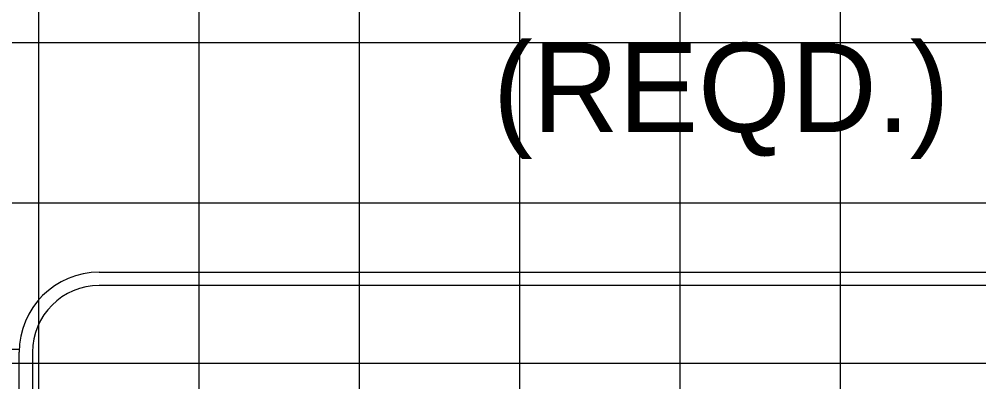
# Model space of a CAD drawing. Extents: x 2193008 to 2198143, y 1236112 to 1237864.
# Drawn here: x 2196724.46 to 2196736.43, y 1237210.81 to 1237215.34 of the extents above; entities that cross this region are included whole.
import ezdxf

# ---------------------------------------------------------------- set-up
doc = ezdxf.new("R2010")
doc.units = 0
for name, color, linetype in [('GSCOLORFILL', 7, 'Continuous'), ('GSDIMS', 7, 'Continuous'), ('Level 55', 7, 'Continuous'), ('M-ROADS', 7, 'Continuous')]:
    doc.layers.add(name, color=color, linetype=linetype)

msp = doc.modelspace()

# ---------------------------------------------------------------- linework, layer by layer
at = {"layer": 'GSCOLORFILL'}
for p, q in [((2196725.462, 1237212.181), (2196741.454, 1237212.181)), ((2196741.454, 1237212.014), (2196725.462, 1237212.014)), ((2196724.463, 1237205.179), (2196724.463, 1237211.182)), ((2196724.63, 1237211.182), (2196724.63, 1237205.179))]:
    msp.add_line(p, q, dxfattribs=at)
for radius in [0.999, 0.833]:
    msp.add_arc((2196725.462, 1237211.182), radius, 90, 180, dxfattribs=at)
at = {"layer": 'GSDIMS'}
msp.add_line((2196720.211, 1237211.222), (2196724.463, 1237211.222), dxfattribs=at)
at = {"layer": 'M-ROADS'}
for p, q in [((2196724.707, 1237153.046), (2196724.707, 1237223.046)), ((2196726.707, 1237153.046), (2196726.707, 1237223.046)), ((2196728.707, 1237153.046), (2196728.707, 1237223.046)), ((2196730.707, 1237153.046), (2196730.707, 1237223.046)), ((2196732.707, 1237153.046), (2196732.707, 1237223.046)), ((2196734.707, 1237153.046), (2196734.707, 1237223.046)), ((2196614.707, 1237215.046), (2196874.707, 1237215.046)), ((2196614.707, 1237213.046), (2196874.707, 1237213.046)), ((2196614.707, 1237211.046), (2196874.707, 1237211.046))]:
    msp.add_line(p, q, dxfattribs=at)

# ---------------------------------------------------------------- texts
at = {"layer": 'Level 55'}
msp.add_text('(REQD.)', height=1.1105, dxfattribs=at).set_placement((2196730.372, 1237213.929))

doc.saveas('drawing.dxf')
